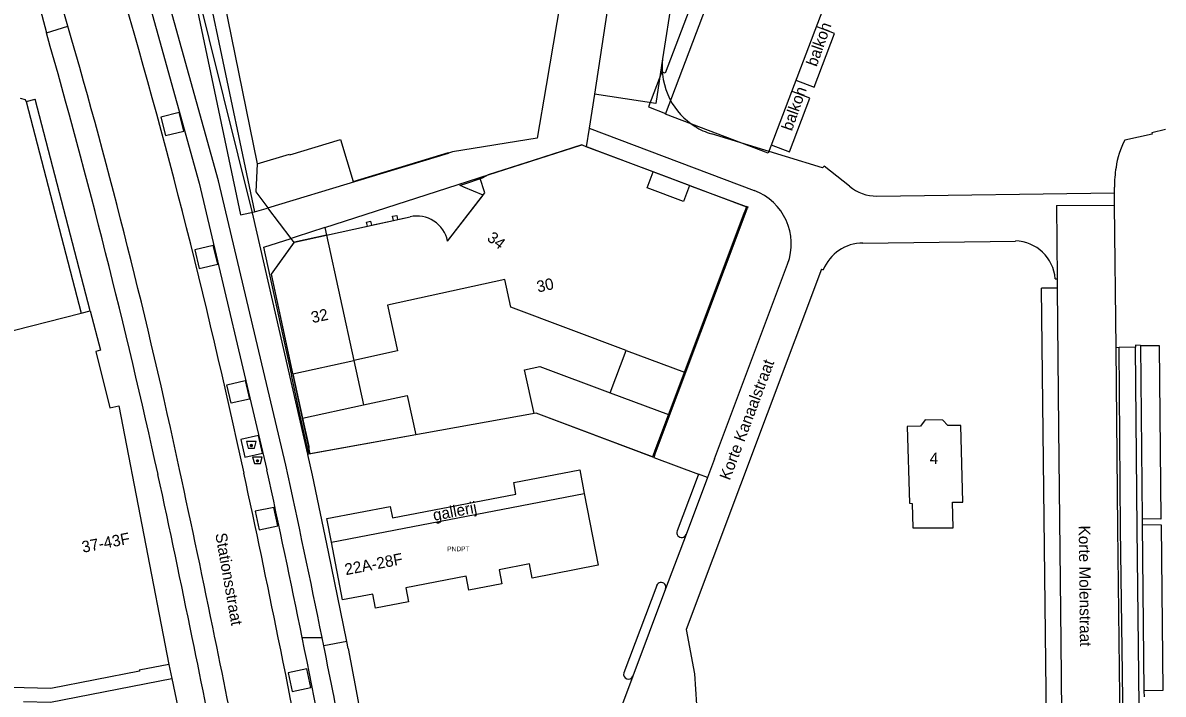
# Model space of a CAD drawing. Extents: x 194485 to 197793, y 468269 to 470822.
# Drawn here: x 194638.3 to 194757.7, y 469494.1 to 469564.4 of the extents above; entities that cross this region are included whole.
import ezdxf

# ---------------------------------------------------------------- set-up
doc = ezdxf.new("R2010")
doc.units = 0
for name, color, linetype in [('BAG plantopografie panden grensvlak pand', 7, 'Continuous'), ('BAG plantopografie panden kenmerkpunt', 7, 'Continuous'), ('BAG plantopografie panden lijnelement overig', 7, 'Continuous'), ('BAG plantopografie panden tekst opmerking', 7, 'Continuous'), ('BGT begrenzing pand op maaiveld onder overbouw', 7, 'Continuous'), ('BGT grensvlak gebouwinstallatie plus 1', 7, 'Continuous'), ('BGT grensvlak onbegroeid terreindeel', 7, 'Continuous'), ('BGT grensvlak pand deel overbouw', 7, 'Continuous'), ('BGT grensvlak pand min 1', 7, 'Continuous'), ('BGT grensvlak pand op maaiveld', 7, 'Continuous'), ('BGT grensvlak pand op maaiveld LR', 7, 'Continuous'), ('BGT grensvlak wegdeel', 7, 'Continuous'), ('BGT puntobject bak afval apart plaats', 7, 'Continuous'), ('BGT puntobject bak container', 7, 'Continuous'), ('BGT tekst huisnummerreeks', 7, 'Continuous'), ('BGT tekst huisnummerreeks min 1', 7, 'Continuous'), ('BGT tekst openbare ruimte label weg', 7, 'Continuous')]:
    doc.layers.add(name, color=color, linetype=linetype)

msp = doc.modelspace()

# ---------------------------------------------------------------- linework, layer by layer
at = {"layer": 'BAG plantopografie panden grensvlak pand'}
for p, q in [((194670.58, 469510), (194697.05, 469515.1)), ((194697.05, 469515.1), (194698.51, 469507.58)), ((194671.75, 469503.95), (194670.58, 469510)), ((194691.31, 469507.72), (194688.15, 469507.11)), ((194691.59, 469506.25), (194691.31, 469507.72)), ((194698.51, 469507.58), (194691.59, 469506.25)), ((194684.69, 469506.45), (194678.37, 469505.23)), ((194684.97, 469504.97), (194684.69, 469506.45)), ((194688.15, 469507.11), (194688.43, 469505.64)), ((194678.37, 469505.23), (194678.65, 469503.75)), ((194688.43, 469505.64), (194684.97, 469504.97)), ((194674.91, 469504.56), (194671.75, 469503.95)), ((194675.19, 469503.09), (194674.91, 469504.56)), ((194678.65, 469503.75), (194675.19, 469503.09))]:
    msp.add_line(p, q, dxfattribs=at)
msp.add_lwpolyline([(194728.14, 469581.91), (194716.3, 469550.75), (194705.55, 469554.84), (194719.12, 469590.54), (194735.82, 469590.6)], dxfattribs=at)
at = {"layer": 'BAG plantopografie panden lijnelement overig'}
for p, q in [((194723.26, 469563.3), (194721.34, 469564.03)), ((194721.12, 469557.68), (194723.26, 469563.3)), ((194705.18, 469559.27), (194703.78, 469555.59)), ((194719.21, 469558.41), (194721.12, 469557.68)), ((194718.55, 469550.9), (194720.68, 469556.52)), ((194720.68, 469556.52), (194718.77, 469557.25)), ((194703.78, 469555.59), (194705.57, 469554.91)), ((194716.63, 469551.63), (194718.55, 469550.9)), ((194689.67, 469516.24), (194696.58, 469517.57)), ((194696.58, 469517.57), (194697.05, 469515.1)), ((194689.9, 469515.04), (194689.67, 469516.24)), ((194676.96, 469512.54), (194689.9, 469515.04)), ((194670.11, 469512.47), (194676.73, 469513.74)), ((194676.73, 469513.74), (194676.96, 469512.54)), ((194670.58, 469510), (194670.11, 469512.47))]:
    msp.add_line(p, q, dxfattribs=at)
msp.add_lwpolyline([(194719.12, 469590.54), (194717.45, 469590.53), (194705.52, 469559.14), (194705.18, 469559.27)], dxfattribs=at)
at = {"layer": 'BGT begrenzing pand op maaiveld onder overbouw'}
for p, q in [((194638.6, 469556.16), (194644.37, 469533.99)), ((194670.05, 469542.17), (194666.72, 469541.44)), ((194666.72, 469541.44), (194666.68, 469541.39)), ((194644.37, 469533.99), (194645.33, 469534.23)), ((194701.45, 469530.09), (194707.54, 469527.8)), ((194666.55, 469527.65), (194672.91, 469529.04)), ((194699.78, 469525.66), (194705.87, 469523.37)), ((194667.56, 469522.99), (194673.92, 469524.38))]:
    msp.add_line(p, q, dxfattribs=at)
for points in [[(194658.75, 469569.24), (194658.91, 469568.71), (194662.81, 469549.64)], [(194662.81, 469549.64), (194666.2, 469550.66), (194666.23, 469550.58), (194671.52, 469552.19), (194672.86, 469547.79), (194682.82, 469550.82), (194682.84, 469550.76)], [(194686.99, 469548.48), (194686.35, 469548.13), (194684.51, 469547.52), (194684.02, 469547.36)], [(194708.06, 469547.38), (194707.44, 469545.7), (194703.63, 469547.13), (194704.26, 469548.8)], [(194682.74, 469541.54), (194686.45, 469546.34), (194684.46, 469547.18)], [(194670.05, 469542.17), (194674.35, 469543.1), (194674.26, 469543.54), (194674.68, 469543.64), (194674.78, 469543.2), (194677.09, 469543.7), (194676.99, 469544.14), (194677.42, 469544.23), (194677.51, 469543.79), (194678.82, 469544.08)], [(194707.54, 469527.8), (194713.81, 469544.48), (194714.11, 469544.92)], [(194666.55, 469527.65), (194664.29, 469538.09), (194666.68, 469541.39)], [(194667.56, 469522.99), (194668.2, 469520.02), (194668.17, 469519.44)], [(194705.87, 469523.37), (194704.45, 469519.6), (194704.41, 469519.07)]]:
    msp.add_lwpolyline(points, dxfattribs=at)
for centre, radius, start, end in [((194680.79, 469538.56), 9.38, 66.936, 69.8217), ((194679.52, 469540.86), 3.3, 12.0615, 102.1038)]:
    msp.add_arc(centre, radius, start, end, dxfattribs=at)
at = {"layer": 'BGT grensvlak gebouwinstallatie plus 1'}
msp.add_lwpolyline([(194657.44, 469568.85), (194657.38, 469569.14), (194655.9, 469568.84), (194661.04, 469544.28), (194662.52, 469544.59)], dxfattribs=at)
at = {"layer": 'BGT grensvlak onbegroeid terreindeel'}
for p, q in [((194709.01, 469517.12), (194708.66, 469516.18)), ((194708.66, 469516.18), (194706.78, 469511.18)), ((194704.64, 469505.46), (194701.2, 469496.31))]:
    msp.add_line(p, q, dxfattribs=at)
for centre, start, end in [((194707.25, 469511), 159.0944, 339.1763), ((194705.1, 469505.29), 339.8742, 159.8854), ((194701.67, 469496.14), 159.4842, 339.3367)]:
    msp.add_arc(centre, 0.5, start, end, dxfattribs=at)
at = {"layer": 'BGT grensvlak pand deel overbouw'}
for p, q in [((194638.6, 469556.16), (194639.56, 469556.41)), ((194645.33, 469534.23), (194639.56, 469556.41)), ((194663.92, 469545.02), (194682.84, 469550.76)), ((194669.88, 469542.95), (194686.99, 469548.48)), ((194708.06, 469547.38), (194704.26, 469548.8)), ((194662.52, 469544.59), (194663.76, 469544.97)), ((194663.76, 469544.97), (194663.92, 469545.02)), ((194704.41, 469519.07), (194714.11, 469544.92)), ((194669.88, 469542.95), (194670.05, 469542.17)), ((194699.78, 469525.66), (194701.45, 469530.09)), ((194672.91, 469529.04), (194673.92, 469524.38))]:
    msp.add_line(p, q, dxfattribs=at)
for points in [[(194657.44, 469568.85), (194661.54, 469549.26), (194662.52, 469544.59)], [(194669.88, 469542.95), (194666.88, 469541.98), (194666.36, 469541.82)], [(194668.17, 469519.44), (194668.04, 469519.95), (194667.32, 469523.27), (194666.43, 469527.36), (194666.38, 469527.62), (194663.49, 469540.89), (194666.36, 469541.82)]]:
    msp.add_lwpolyline(points, dxfattribs=at)
at = {"layer": 'BGT grensvlak pand min 1'}
msp.add_lwpolyline([(194682.74, 469541.54), (194686.64, 469546.59), (194686.12, 469548.2), (194696.8, 469551.61), (194714.05, 469545.13), (194704.2, 469518.93), (194692.01, 469523.5), (194668.36, 469519.26), (194664.29, 469538.09), (194666.72, 469541.44), (194678.82, 469544.08)], dxfattribs=at)
msp.add_arc((194679.52, 469540.86), 3.3, 12.0615, 102.1038, dxfattribs=at)
at = {"layer": 'BGT grensvlak pand op maaiveld'}
for p, q in [((194704.26, 469548.8), (194697.27, 469551.43)), ((194679.41, 469521.24), (194668.22, 469519.23)), ((194668.17, 469519.44), (194668.22, 469519.23)), ((194704.41, 469519.07), (194704.33, 469518.88))]:
    msp.add_line(p, q, dxfattribs=at)
for points in [[(194698.97, 469592.71), (194693.05, 469557.84), (194692.12, 469552.34), (194683.24, 469550.88), (194682.84, 469550.76)], [(194638.6, 469556.16), (194638.56, 469556.34), (194638.01, 469556.49)], [(194697.27, 469551.43), (194696.8, 469551.61), (194691.72, 469549.98), (194686.99, 469548.48)], [(194708.06, 469547.38), (194713.99, 469545.15), (194714, 469545.19), (194714.19, 469545.12), (194714.11, 469544.92)], [(194701.45, 469530.09), (194689.36, 469534.63), (194688.73, 469537.51), (194676.44, 469534.83), (194677.49, 469530.04), (194672.91, 469529.04)], [(194645.33, 469534.23), (194646.39, 469530.11), (194645.9, 469529.99), (194647.37, 469524.08), (194648.33, 469524.27), (194653.55, 469497.19)], [(194691.82, 469523.47), (194690.79, 469528.07), (194692.41, 469528.42), (194699.78, 469525.66)], [(194673.92, 469524.38), (194678.51, 469525.38), (194679.41, 469521.24)], [(194704.33, 469518.88), (194692.01, 469523.5), (194691.82, 469523.47)], [(194735.69, 469511.51), (194735.61, 469514.19), (194736.69, 469514.2), (194736.47, 469522.23), (194735.14, 469522.23), (194734.6, 469522.78), (194732.75, 469522.82), (194732.26, 469522.16), (194730.87, 469522.11), (194731.11, 469514.08), (194731.39, 469514.07), (194731.46, 469511.51), (194735.69, 469511.51)], [(194641.2, 469494.68), (194634.23, 469494.84), (194629.28, 469520.44)], [(194653.55, 469497.19), (194650.45, 469496.59), (194650.48, 469496.48), (194641.2, 469494.68)]]:
    msp.add_lwpolyline(points, dxfattribs=at)
at = {"layer": 'BGT grensvlak pand op maaiveld LR'}
for p, q in [((194670.05, 469542.17), (194672.91, 469529.04)), ((194633.27, 469531.16), (194644.37, 469533.99))]:
    msp.add_line(p, q, dxfattribs=at)
at = {"layer": 'BGT grensvlak wegdeel'}
for p, q in [((194703.6, 469592.73), (194698.11, 469556.93)), ((194710.18, 469592.76), (194705.26, 469560.65)), ((194639.52, 469568.03), (194640.73, 469563.37)), ((194640.73, 469563.37), (194642.99, 469564.04)), ((194705.26, 469560.65), (194704.54, 469555.94)), ((194698.11, 469556.93), (194697.57, 469553.36)), ((194704.54, 469555.94), (194698.11, 469556.93)), ((194697.57, 469553.36), (194697.27, 469551.43)), ((194697.57, 469553.36), (194714.85, 469546.85)), ((194722.01, 469549.22), (194710.36, 469552.77)), ((194722.19, 469549.4), (194722.01, 469549.22)), ((194724.83, 469547.31), (194722.19, 469549.4)), ((194752.58, 469546.61), (194752.57, 469547.19)), ((194727.69, 469546.26), (194752.58, 469546.61)), ((194752.59, 469545.32), (194752.58, 469546.61)), ((194666.36, 469541.82), (194663.92, 469545.02)), ((194746.49, 469545.26), (194752.59, 469545.32)), ((194746.49, 469545.26), (194746.56, 469537.6)), ((194752.75, 469530.37), (194752.59, 469545.32)), ((194666.68, 469541.39), (194666.36, 469541.82)), ((194726.24, 469541.33), (194742.2, 469541.55)), ((194721.89, 469538.6), (194707.71, 469500.84)), ((194710.69, 469518.74), (194718.35, 469539.13)), ((194721.89, 469538.6), (194722.08, 469538.52)), ((194746.36, 469537.6), (194746.56, 469537.6)), ((194746.56, 469537.6), (194746.57, 469536.61)), ((194746.57, 469536.61), (194744.92, 469536.6)), ((194745.55, 469484.71), (194744.92, 469536.6)), ((194753.08, 469530.39), (194752.75, 469530.37)), ((194754.76, 469530.42), (194753.08, 469530.39)), ((194755.29, 469530.62), (194755.47, 469512.45)), ((194666.55, 469527.65), (194667.56, 469522.99)), ((194668.22, 469519.23), (194668.11, 469519.22)), ((194704.33, 469518.88), (194709.01, 469517.12)), ((194710.69, 469518.74), (194709.95, 469516.77)), ((194709.95, 469516.77), (194707.72, 469510.82)), ((194709.95, 469516.77), (194709.01, 469517.12)), ((194755.47, 469512.45), (194755.49, 469511.86)), ((194707.72, 469510.82), (194705.57, 469505.12)), ((194755.49, 469511.86), (194755.66, 469494.44)), ((194705.57, 469505.12), (194702.14, 469495.96)), ((194707.71, 469500.84), (194708.61, 469496.21)), ((194669.6, 469500), (194667.52, 469500)), ((194669.77, 469499.14), (194669.6, 469500)), ((194672.19, 469499.59), (194669.77, 469499.14)), ((194672.33, 469498.85), (194672.19, 469499.59)), ((194653.55, 469497.19), (194653.87, 469495.71)), ((194653.87, 469495.71), (194654.51, 469492.73)), ((194702.14, 469495.96), (194699.77, 469489.66)), ((194708.61, 469496.21), (194709.34, 469484.5)), ((194755.66, 469494.44), (194755.69, 469493.79))]:
    msp.add_line(p, q, dxfattribs=at)
for points in [[(194665.8, 469518.08), (194658.75, 469547.84), (194651.85, 469572.73), (194642.27, 469603.05), (194636.18, 469620.66), (194632.36, 469631.48)], [(194668.11, 469519.22), (194662.3, 469544.51), (194656.28, 469568.83), (194655.11, 469573.52), (194653.52, 469577.34), (194646.82, 469600.14), (194640.88, 469617.82), (194641.41, 469617.78), (194641.98, 469622.21)], [(194649.87, 469572.26), (194656.72, 469547.62), (194663.83, 469517.59)], [(194654.64, 469555), (194652.71, 469554.52), (194653.19, 469552.59), (194655.12, 469553.07), (194654.64, 469555)], [(194757.93, 469553.22), (194756.48, 469552.88), (194756.52, 469552.75), (194753.65, 469552.12)], [(194662.81, 469549.64), (194662.65, 469546.69), (194663.92, 469545.02)], [(194656.26, 469540.62), (194656.73, 469538.67), (194658.67, 469539.14), (194658.2, 469541.09), (194656.26, 469540.62)], [(194746.57, 469536.61), (194746.7, 469521.94), (194746.94, 469499.55), (194747.11, 469484.73)], [(194753.35, 469476.27), (194752.93, 469511.47), (194752.75, 469530.37)], [(194753.66, 469476.27), (194753.43, 469496.23), (194753.22, 469511.39), (194753.08, 469530.39)], [(194755.29, 469530.62), (194754.78, 469530.63), (194754.76, 469530.42)], [(194755.33, 469476.3), (194755.13, 469496.06), (194754.96, 469511.4), (194754.76, 469530.42)], [(194755.29, 469530.62), (194757.24, 469530.62), (194757.43, 469512.43), (194755.47, 469512.45)], [(194659.62, 469526.48), (194661.56, 469526.93), (194662, 469525), (194660.07, 469524.55), (194659.62, 469526.48)], [(194663.37, 469519.34), (194662.93, 469521.19), (194661.08, 469520.75), (194661.52, 469518.9), (194663.37, 469519.34)], [(194672.19, 469499.59), (194670.27, 469509), (194668.6, 469517.01), (194668.12, 469519.18), (194668.11, 469519.22)], [(194662.59, 469513.24), (194663, 469511.29), (194664.95, 469511.71), (194664.54, 469513.65), (194662.59, 469513.24)], [(194755.49, 469511.86), (194757.45, 469511.81), (194757.64, 469494.46), (194755.66, 469494.44)], [(194672.33, 469498.85), (194673.16, 469494.42), (194674, 469489.9)], [(194666.04, 469496.33), (194666.45, 469494.35), (194668.43, 469494.77), (194668.01, 469496.75), (194666.04, 469496.33)], [(194638.34, 469493.31), (194641.16, 469493.24), (194653.87, 469495.71)]]:
    msp.add_lwpolyline(points, dxfattribs=at)
for centre, radius, start, end in [((193989.7, 469374.94), 680.11, 16.14387, 16.8267), ((193951.73, 469364.57), 725.93, 12.13931, 16.58385), ((193904.83, 469352.93), 765.4, 12.38479, 15.95845), ((193988.86, 469374.67), 680.99, 12.11834, 16.14579), ((194712.84, 469559.82), 7.63, 173.705, 206.6106), ((194712.51, 469559.78), 7.32, 207.5149, 238.1933), ((194712.16, 469558.86), 6.35, 236.5387, 253.5748), ((194761.07, 469548.18), 8.4, 152.0118, 172.6698), ((194765.08, 469547.21), 12.51, 170.6256, 180.087), ((194712.73, 469541.24), 6, 339.4255, 69.3528), ((194727.62, 469550.48), 4.22, 228.698, 270.9174), ((194726.22, 469536.87), 4.46, 89.8379, 158.2141), ((194742.1, 469537.28), 4.28, 4.3054, 88.6293), ((193373.11, 469236.94), 1322.91, 11.4698, 12.27015), ((193244.94, 469212.18), 1440.12, 11.52875, 12.22356), ((193134.08, 469188.75), 1555.75, 11.54065, 12.20424), ((193232.85, 469209.74), 1461.28, 11.45688, 12.14665), ((193399.22, 469243.26), 1294.02, 11.44375, 12.2393), ((193254.88, 469214.25), 1429.97, 10.31407, 11.52704), ((193154.39, 469193.29), 1534.95, 10.41587, 11.52641), ((193257.84, 469215.08), 1435.73, 10.60973, 11.44611), ((193374.99, 469238.04), 1318.81, 10.56905, 11.45714), ((193382.78, 469238.86), 1313.05, 10.47636, 11.43342)]:
    msp.add_arc(centre, radius, start, end, dxfattribs=at)
at = {"layer": 'BGT puntobject bak afval apart plaats'}
msp.add_lwpolyline([(194662.52, 469519.86), (194662.69, 469520.54), (194661.69, 469520.54), (194661.87, 469519.86)], close=True, dxfattribs=at)
msp.add_circle((194662.19, 469520.14), 0.1, dxfattribs=at)
for start, end in [(0, 180), (180, 0)]:
    msp.add_arc((194662.19, 469520.14), 0.1, start, end, dxfattribs=at)
at = {"layer": 'BGT puntobject bak container'}
msp.add_lwpolyline([(194663.16, 469518.23), (194663.33, 469518.91), (194662.33, 469518.91), (194662.51, 469518.23)], close=True, dxfattribs=at)
msp.add_circle((194662.83, 469518.51), 0.1, dxfattribs=at)
for start, end in [(0, 180), (180, 0)]:
    msp.add_arc((194662.83, 469518.51), 0.1, start, end, dxfattribs=at)

# ---------------------------------------------------------------- texts
at = {"layer": 'BAG plantopografie panden kenmerkpunt'}
msp.add_text('PNDPT', height=0.5, dxfattribs=at).set_placement((194682.7, 469509.05))
at = {"layer": 'BAG plantopografie panden tekst opmerking'}
for s, rotation, p in [('balkon', 70.4942, (194721.38, 469559.74)), ('balkon', 70.4942, (194718.79, 469553)), ('gallerij', 10.9121, (194681.33, 469512.23)), ('22A-28F', 10.9121, (194672.09, 469506.54))]:
    msp.add_text(s, height=1.2, rotation=rotation, dxfattribs=at).set_placement(p)
at = {"layer": 'BGT tekst huisnummerreeks'}
for s, rotation, p in [('30', 12.3, (194692.21, 469536.15)), ('32', 12.2, (194668.59, 469532.94)), ('4', 358.6, (194733.22, 469518.21)), ('37-43F', 10.9, (194644.56, 469508.89))]:
    msp.add_text(s, height=1.2, rotation=rotation, dxfattribs=at).set_placement(p)
at = {"layer": 'BGT tekst huisnummerreeks min 1'}
msp.add_text('34', height=1.2, rotation=322.3, dxfattribs=at).set_placement((194686.78, 469541.69))
at = {"layer": 'BGT tekst openbare ruimte label weg'}
for s, rotation, p in [('Korte Kanaalstraat', 69.4, (194712.29, 469516.41)), ('Stationsstraat', 280, (194658.41, 469510.87)), ('Korte Molenstraat', 270.6, (194748.83, 469511.74))]:
    msp.add_text(s, height=1.2, rotation=rotation, dxfattribs=at).set_placement(p)

doc.saveas('drawing.dxf')
